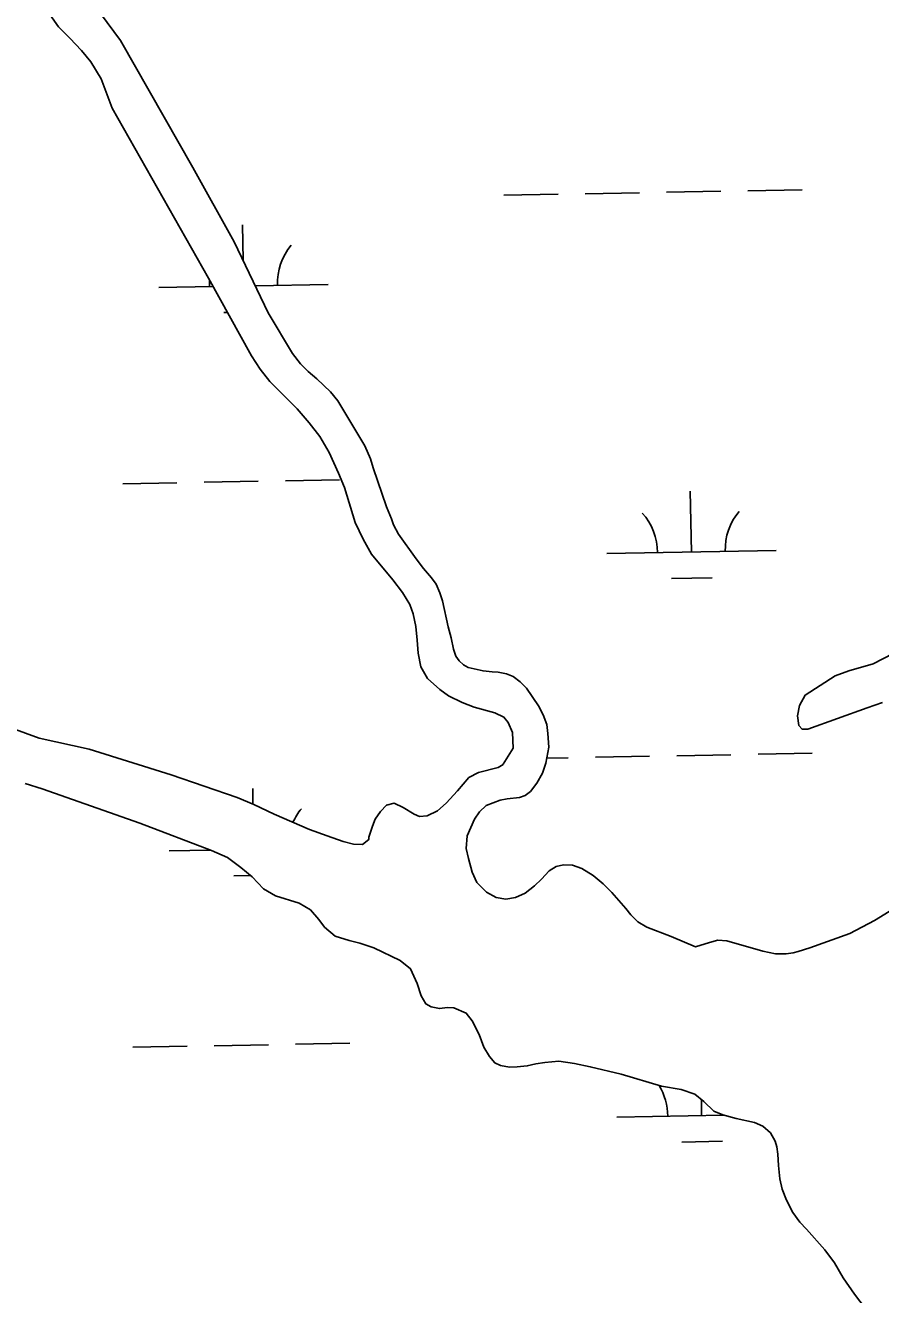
# Model space of a CAD drawing. Extents: x 3957609 to 3995875, y 234277 to 260273.
# Drawn here: x 3986527 to 3987032, y 241737 to 242486 of the extents above; entities that cross this region are included whole.
import ezdxf

# ---------------------------------------------------------------- set-up
doc = ezdxf.new("R2010")
doc.units = 0
doc.layers.add('V-TOPO-SHOR', color=7, linetype='Continuous')
doc.layers.add('V-WETL-SWMP', color=7, linetype='Continuous')

msp = doc.modelspace()

# ---------------------------------------------------------------- linework, layer by layer
at = {"layer": 'V-TOPO-SHOR'}
for points in [[(3986922.774, 241942.326), (3986908.364, 241948.476), (3986893.959, 241954.028), (3986888.753, 241957.211), (3986884.542, 241961.196), (3986881.534, 241964.983), (3986873.311, 241974.551), (3986868.299, 241979.534), (3986862.289, 241984.513), (3986855.68, 241988.689), (3986850.078, 241990.671), (3986844.881, 241990.855), (3986840.488, 241989.842), (3986836.297, 241987.23), (3986831.915, 241982.422), (3986827.731, 241978.412), (3986822.148, 241973.996), (3986816.559, 241971.582), (3986810.765, 241970.566), (3986804.967, 241971.547), (3986799.362, 241974.727), (3986793.748, 241980.306), (3986790.93, 241986.493), (3986788.708, 241994.482), (3986787.293, 242000.473), (3986787.868, 242007.87), (3986792.237, 242017.676), (3986795.221, 242022.081), (3986799.206, 242025.893), (3986807.392, 242028.913), (3986811.586, 242029.726), (3986818.779, 242030.548), (3986822.172, 242031.756), (3986825.363, 242034.164), (3986829.146, 242038.973), (3986832.324, 242044.98), (3986834.307, 242050.782), (3986836.076, 242060.18), (3986835.652, 242068.372), (3986835.036, 242073.568), (3986832.82, 242079.358), (3986830.006, 242084.744), (3986822.979, 242095.117), (3986819.17, 242098.902), (3986815.164, 242101.888), (3986811.162, 242103.475), (3986806.163, 242104.458), (3986802.763, 242104.648), (3986797.367, 242105.23), (3986788.567, 242107.202), (3986785.763, 242108.794), (3986783.158, 242111.184), (3986781.352, 242113.975), (3986779.938, 242118.169), (3986778.519, 242124.76), (3986776.701, 242131.35), (3986773.459, 242146.53), (3986771.845, 242151.32), (3986769.631, 242156.512), (3986766.819, 242160.301), (3986762.207, 242165.683), (3986757.793, 242171.464), (3986747.357, 242186.024), (3986744.543, 242191.412), (3986743.33, 242195.004), (3986740.312, 242202.191), (3986732.447, 242225.151), (3986730.832, 242230.541), (3986727.61, 242238.127), (3986711.541, 242264.659), (3986707.329, 242270.043), (3986699.311, 242277.612), (3986694.103, 242281.995), (3986689.491, 242286.576), (3986684.876, 242292.559), (3986670.413, 242316.698), (3986650.499, 242358.609), (3986625.982, 242402.503), (3986583.386, 242477.323), (3986544.654, 242529.969)], [(3986534.115, 242503.556), (3986546.761, 242485.406), (3986553.376, 242478.83), (3986560.395, 242471.458), (3986565.812, 242464.879), (3986571.837, 242454.705), (3986578.485, 242437.536), (3986635.35, 242337.178), (3986660.671, 242291.289), (3986665.693, 242283.308), (3986671.511, 242276.132), (3986687.547, 242259.991), (3986694.768, 242251.619), (3986700.988, 242243.642), (3986706.413, 242234.266), (3986712.047, 242221.892), (3986715.469, 242213.508), (3986721.929, 242192.942), (3986726.555, 242182.964), (3986731.577, 242174.184), (3986744.017, 242159.033), (3986749.835, 242151.455), (3986754.054, 242144.474), (3986756.069, 242138.883), (3986757.689, 242131.494), (3986758.514, 242123.5), (3986758.936, 242115.708), (3986760.56, 242107.718), (3986764.578, 242100.737), (3986771.794, 242094.361), (3986777.002, 242090.581), (3986785.007, 242086.608), (3986792.011, 242083.83), (3986804.211, 242080.47), (3986809.616, 242077.887), (3986812.223, 242074.897), (3986814.64, 242068.911), (3986815.068, 242059.717), (3986809.102, 242050.307), (3986809.102, 242050.106), (3986806.309, 242048.3), (3986794.725, 242045.267), (3986788.939, 242042.25), (3986782.167, 242034.435), (3986775.595, 242027.22), (3986770.411, 242022.608), (3986764.425, 242019.792), (3986759.829, 242019.378), (3986756.626, 242020.766), (3986750.22, 242024.545), (3986744.815, 242027.128), (3986740.422, 242025.915), (3986736.836, 242022.307), (3986733.652, 242017.701), (3986732.064, 242013.699), (3986729.887, 242007.096), (3986729.892, 242005.697), (3986726.103, 242002.887), (3986720.905, 242003.072), (3986714.706, 242004.653), (3986705.301, 242007.821), (3986694.897, 242011.587), (3986674.084, 242020.717), (3986662.074, 242026.476), (3986652.27, 242030.443), (3986613.256, 242043.917), (3986564.843, 242059.158), (3986535.245, 242065.464), (3986519.238, 242071.411)], [(3987098.482, 242146.125), (3987027.644, 242109.535), (3987013.267, 242105.296), (3987005.081, 242102.273), (3986987.528, 242091.027), (3986984.149, 242084.822), (3986982.969, 242078.821), (3986983.784, 242073.027), (3986985.59, 242070.836), (3986988.988, 242070.844)], [(3986988.988, 242070.844), (3987024.126, 242083.544), (3987033.108, 242086.569)], [(3986527.131, 242038.858), (3986537.134, 242035.69), (3986594.754, 242015.481), (3986636.976, 241999.219), (3986646.581, 241995.052), (3986654.392, 241989.278), (3986661.005, 241983.704), (3986667.823, 241976.53), (3986674.829, 241972.552), (3986688.833, 241968.198), (3986695.44, 241964.221), (3986700.456, 241958.442), (3986703.667, 241954.055), (3986710.077, 241948.677), (3986718.279, 241946.102), (3986724.679, 241944.523), (3986732.884, 241941.75), (3986748.493, 241934.402), (3986754.504, 241929.426), (3986758.529, 241920.644), (3986760.749, 241913.455), (3986763.563, 241908.667), (3986766.766, 241906.877), (3986771.564, 241905.892), (3986776.361, 241906.506), (3986780.158, 241906.318), (3986787.362, 241903.144), (3986790.973, 241898.757), (3986794.995, 241890.575), (3986797.815, 241883.19), (3986801.031, 241877.601), (3986804.24, 241873.814), (3986807.642, 241872.426), (3986812.842, 241871.443), (3986817.437, 241871.457), (3986823.432, 241872.073)], [(3986922.774, 241942.326), (3986930.96, 241944.947), (3986935.953, 241946.363), (3986941.151, 241945.978), (3986962.354, 241939.848), (3986969.954, 241938.271), (3986976.149, 241938.289), (3986980.343, 241938.902), (3986983.34, 241939.711), (3986990.129, 241941.73), (3987013.888, 241950.196), (3987028.453, 241957.835), (3987054.387, 241973.902)], [(3986823.432, 241872.073), (3986828.425, 241873.288), (3986833.817, 241874.103), (3986842.009, 241874.928), (3986851.209, 241873.556), (3986860.607, 241871.586), (3986878.808, 241867.246), (3986902.614, 241860.123), (3986914.212, 241858.159), (3986922.414, 241855.386), (3986927.624, 241851.006), (3986933.436, 241845.427), (3986938.839, 241843.246), (3986946.64, 241841.071), (3986957.441, 241838.703), (3986962.444, 241836.52), (3986967.052, 241832.539), (3986969.663, 241827.749), (3986970.675, 241824.353), (3986971.287, 241819.958), (3986971.707, 241813.365), (3986972.53, 241805.372), (3986973.948, 241799.382), (3986976.366, 241792.793), (3986980.186, 241785.611), (3986984.2, 241779.825), (3986988.21, 241775.641), (3986999.04, 241763.482), (3987004.657, 241755.905), (3987009.882, 241746.926), (3987016.505, 241737.354), (3987022.928, 241729.178)]]:
    msp.add_lwpolyline(points, dxfattribs=at)
at = {"layer": 'V-WETL-SWMP'}
for p, q in [((3986809.603, 242386.069), (3986841.598, 242386.65)), ((3986857.595, 242386.941), (3986889.59, 242387.523)), ((3986905.587, 242387.814), (3986937.582, 242388.396)), ((3986953.579, 242388.687), (3986985.574, 242389.268)), ((3986655.683, 242347.698), (3986655.305, 242368.519)), ((3986605.967, 242331.615), (3986638.097, 242332.2)), ((3986662.834, 242332.649), (3986705.951, 242333.433)), ((3986644.242, 242316.878), (3986646.529, 242316.919)), ((3986680.646, 242217.522), (3986712.641, 242218.104)), ((3986584.662, 242215.777), (3986616.657, 242216.359)), ((3986632.654, 242216.65), (3986664.649, 242217.231)), ((3986920.295, 242175.442), (3986919.64, 242211.436)), ((3986870.303, 242174.533), (3986970.286, 242176.351)), ((3986908.577, 242159.796), (3986932.573, 242160.232)), ((3986834.874, 242053.798), (3986847.646, 242054.03)), ((3986863.643, 242054.321), (3986895.638, 242054.903)), ((3986911.635, 242055.194), (3986943.63, 242055.776)), ((3986959.627, 242056.066), (3986991.622, 242056.648)), ((3986661.52, 242026.702), (3986661.353, 242035.899)), ((3986612.016, 241998.995), (3986636.406, 241999.439)), ((3986650.29, 241984.258), (3986660.135, 241984.437)), ((3986590.71, 241883.157), (3986622.705, 241883.739)), ((3986638.702, 241884.03), (3986670.697, 241884.611)), ((3986686.694, 241884.902), (3986718.689, 241885.484)), ((3986926.343, 241842.822), (3986926.172, 241852.225)), ((3986876.351, 241841.913), (3986939.498, 241843.061)), ((3986914.625, 241827.176), (3986938.621, 241827.612))]:
    msp.add_line(p, q, dxfattribs=at)
for points in [[(3986797.366, 242105.231), (3986788.567, 242107.203), (3986785.764, 242108.793), (3986783.158, 242111.184), (3986781.351, 242113.976), (3986779.939, 242118.169), (3986778.52, 242124.76), (3986776.701, 242131.35), (3986773.458, 242146.53), (3986771.844, 242151.321), (3986769.63, 242156.511), (3986766.82, 242160.3), (3986762.207, 242165.682), (3986757.793, 242171.465), (3986747.356, 242186.023), (3986744.542, 242191.411), (3986743.331, 242195.004), (3986740.312, 242202.19), (3986732.447, 242225.15), (3986730.832, 242230.542), (3986727.611, 242238.127), (3986711.542, 242264.659), (3986707.329, 242270.043), (3986699.311, 242277.613), (3986694.102, 242281.994), (3986689.491, 242286.577), (3986684.876, 242292.559), (3986670.413, 242316.698), (3986650.499, 242358.609), (3986625.983, 242402.504), (3986583.385, 242477.322), (3986544.653, 242529.968)], [(3986519.238, 242071.412), (3986535.245, 242065.465), (3986564.844, 242059.159), (3986613.256, 242043.917), (3986652.27, 242030.444), (3986662.075, 242026.477), (3986674.084, 242020.717), (3986694.898, 242011.587), (3986705.302, 242007.821), (3986714.705, 242004.652), (3986720.905, 242003.072), (3986726.102, 242002.888), (3986729.891, 242005.697), (3986729.887, 242007.096), (3986732.065, 242013.698), (3986733.652, 242017.7), (3986736.836, 242022.307), (3986740.422, 242025.915), (3986744.816, 242027.127), (3986750.22, 242024.545), (3986756.627, 242020.767), (3986759.829, 242019.378), (3986764.424, 242019.791), (3986770.412, 242022.608), (3986775.594, 242027.22), (3986782.167, 242034.435), (3986788.939, 242042.25), (3986794.726, 242045.266), (3986806.309, 242048.299), (3986809.101, 242050.106), (3986809.101, 242050.306), (3986815.068, 242059.717), (3986814.64, 242068.91), (3986812.224, 242074.898), (3986809.616, 242077.888), (3986804.212, 242080.47), (3986792.011, 242083.831), (3986785.007, 242086.608), (3986777.001, 242090.58), (3986771.793, 242094.362), (3986764.578, 242100.736), (3986760.56, 242107.719), (3986758.937, 242115.708), (3986758.514, 242123.501), (3986757.69, 242131.493), (3986756.069, 242138.883), (3986754.053, 242144.473), (3986749.835, 242151.456), (3986744.016, 242159.033), (3986731.578, 242174.184), (3986726.555, 242182.963), (3986721.928, 242192.942), (3986715.47, 242213.508), (3986712.047, 242221.892), (3986706.413, 242234.266), (3986700.989, 242243.643), (3986694.769, 242251.619), (3986687.548, 242259.991), (3986671.511, 242276.131), (3986665.693, 242283.308), (3986660.672, 242291.288), (3986635.35, 242337.179), (3986578.485, 242437.536), (3986571.838, 242454.704), (3986565.811, 242464.879), (3986560.395, 242471.458), (3986553.377, 242478.831), (3986546.762, 242485.407), (3986534.116, 242503.556)], [(3987098.483, 242146.125), (3987027.644, 242109.535), (3987013.267, 242105.295), (3987005.081, 242102.272), (3986987.528, 242091.027), (3986984.149, 242084.821), (3986982.968, 242078.821), (3986983.785, 242073.028), (3986985.59, 242070.835), (3986988.988, 242070.845), (3987024.125, 242083.543), (3987033.109, 242086.568)], [(3987054.387, 241973.903), (3987028.453, 241957.835), (3987013.887, 241950.196), (3986990.129, 241941.73), (3986983.34, 241939.711), (3986980.344, 241938.902), (3986976.149, 241938.29), (3986969.954, 241938.271), (3986962.354, 241939.847), (3986941.15, 241945.978), (3986935.953, 241946.362), (3986930.96, 241944.948), (3986922.774, 241942.325), (3986908.365, 241948.477), (3986893.958, 241954.029), (3986888.752, 241957.211), (3986884.543, 241961.196), (3986881.534, 241964.984), (3986873.31, 241974.552), (3986868.299, 241979.534), (3986862.288, 241984.512), (3986855.68, 241988.689), (3986850.078, 241990.671), (3986844.881, 241990.855), (3986840.487, 241989.842), (3986836.298, 241987.231), (3986831.915, 241982.421), (3986827.73, 241978.411), (3986822.148, 241973.997), (3986816.559, 241971.582), (3986810.766, 241970.565), (3986804.967, 241971.547), (3986799.361, 241974.728), (3986793.748, 241980.307), (3986790.931, 241986.494), (3986788.709, 241994.482), (3986787.292, 242000.473), (3986787.869, 242007.87), (3986792.236, 242017.676), (3986795.22, 242022.082), (3986799.206, 242025.892), (3986807.391, 242028.914), (3986811.586, 242029.727), (3986818.778, 242030.548), (3986822.172, 242031.757), (3986825.363, 242034.165), (3986829.146, 242038.973), (3986832.325, 242044.979), (3986834.306, 242050.781), (3986836.076, 242060.18), (3986835.652, 242068.373), (3986835.036, 242073.567), (3986832.82, 242079.357), (3986830.006, 242084.744), (3986822.979, 242095.116), (3986819.17, 242098.902), (3986815.164, 242101.887), (3986811.162, 242103.474), (3986806.163, 242104.458), (3986802.764, 242104.648), (3986797.366, 242105.231)], [(3986833.818, 241874.104), (3986828.424, 241873.288), (3986823.431, 241872.074), (3986817.437, 241871.456), (3986812.841, 241871.442), (3986807.641, 241872.426), (3986804.24, 241873.815), (3986801.03, 241877.602), (3986797.816, 241883.189), (3986794.995, 241890.575), (3986790.973, 241898.757), (3986787.362, 241903.143), (3986780.158, 241906.319), (3986776.36, 241906.507), (3986771.565, 241905.893), (3986766.765, 241906.878), (3986763.562, 241908.667), (3986760.749, 241913.455), (3986758.529, 241920.643), (3986754.505, 241929.425), (3986748.494, 241934.403), (3986732.883, 241941.751), (3986724.68, 241944.524), (3986718.28, 241946.103), (3986710.078, 241948.677), (3986703.666, 241954.054), (3986700.455, 241958.441), (3986695.441, 241964.221), (3986688.833, 241968.199), (3986674.83, 241972.553), (3986667.823, 241976.529), (3986661.005, 241983.703), (3986654.393, 241989.279), (3986646.581, 241995.052), (3986636.975, 241999.22), (3986594.755, 242015.48), (3986537.134, 242035.691), (3986527.131, 242038.859)], [(3987022.927, 241729.179), (3987016.506, 241737.354), (3987009.882, 241746.927), (3987004.658, 241755.905), (3986999.039, 241763.483), (3986988.21, 241775.642), (3986984.2, 241779.826), (3986980.185, 241785.61), (3986976.366, 241792.794), (3986973.947, 241799.382), (3986972.53, 241805.373), (3986971.707, 241813.365), (3986971.287, 241819.959), (3986970.674, 241824.354), (3986969.664, 241827.749), (3986967.052, 241832.538), (3986962.443, 241836.521), (3986957.44, 241838.704), (3986946.64, 241841.07), (3986938.839, 241843.245), (3986933.436, 241845.427), (3986927.623, 241851.005), (3986922.413, 241855.386), (3986914.211, 241858.159), (3986902.613, 241860.123), (3986878.808, 241867.246), (3986860.607, 241871.587), (3986851.208, 241873.557), (3986842.01, 241874.929), (3986833.818, 241874.104)]]:
    msp.add_lwpolyline(points, dxfattribs=at)
for centre, start, end in [((3986711.184, 242334.004), 140.269876, 181.813534), ((3986600.717, 242331.995), 0.269879, 7.540921), ((3986865.052, 242174.913), 0.269879, 41.813537), ((3986975.52, 242176.921), 140.269876, 181.813534), ((3986717.232, 242001.384), 140.269876, 155.710263), ((3986871.1, 241842.293), 0.269879, 31.153934)]:
    msp.add_arc(centre, 35.246, start, end, dxfattribs=at)

doc.saveas('drawing.dxf')
